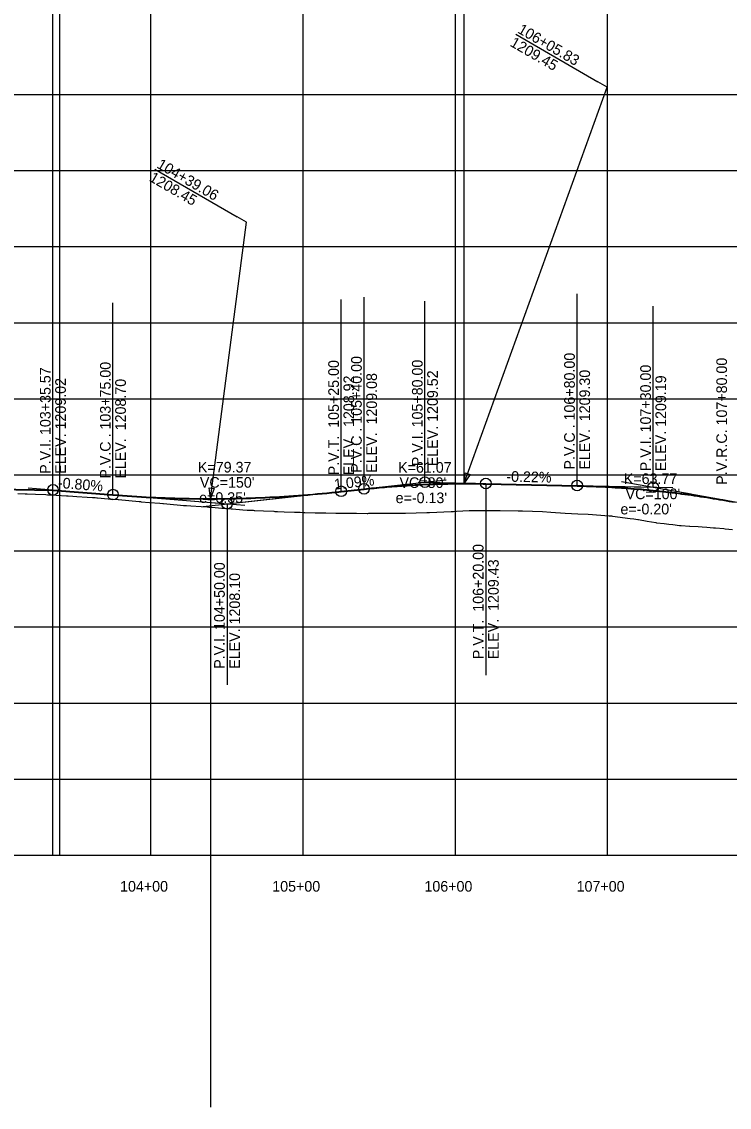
# Model space of a CAD drawing. Extents: x -70 to 701944, y -4 to 666871.
# Drawn here: x 677019 to 677484, y 655546 to 656259 of the extents above; entities that cross this region are included whole.
import ezdxf

# ---------------------------------------------------------------- set-up
doc = ezdxf.new("R2010")
doc.units = 0
for name, color, linetype in [('R_Axis', 7, 'Continuous'), ('R_Axis Annot', 7, 'Continuous'), ('R_Draft', 7, 'Continuous'), ('R_Exist Surface', 7, 'Continuous'), ('R_Grid', 7, 'Continuous'), ('R_No Plot', 7, 'Continuous'), ('R_Vert Alg', 7, 'Continuous'), ('R_Vert Alg Annot', 7, 'Continuous'), ('R_Water', 7, 'Continuous'), ('T_Notes', 7, 'Continuous')]:
    doc.layers.add(name, color=color, linetype=linetype)

msp = doc.modelspace()

# ---------------------------------------------------------------- linework, layer by layer
at = {"layer": 'R_Axis'}
msp.add_line((676203.82, 655711.26), (680703.82, 655711.26), dxfattribs=at)
at = {"layer": 'R_Draft'}
for p, q in [((677039.39, 655711.26), (677039.39, 656561.26)), ((677043.82, 655711.26), (677043.82, 656561.26)), ((677138.15, 655940.54), (677297.75, 655957.94)), ((677279.49, 655956.51), (677446.74, 655952.83)), ((677412.92, 655956.85), (677621.95, 655919.52)), ((677023.12, 655952.7), (677165.46, 655941.32))]:
    msp.add_line(p, q, dxfattribs=at)
at = {"layer": 'R_Exist Surface'}
msp.add_lwpolyline([(677016.28, 655949.02), (677021.13, 655948.86), (677022.49, 655948.82), (677027.93, 655948.57), (677034.74, 655948.26), (677035.8, 655948.21), (677037.4, 655948.1), (677041.55, 655947.9), (677048.36, 655947.54), (677049.42, 655947.49), (677052.4, 655947.25), (677055.16, 655947.09), (677061.97, 655946.69), (677065.45, 655946.47), (677067.25, 655946.34), (677068.2, 655946.25), (677068.78, 655946.2), (677075.59, 655945.59), (677082.16, 655944.99), (677082.39, 655944.97), (677089.2, 655944.35), (677096.01, 655943.72), (677096.39, 655943.69), (677096.9, 655943.63), (677097.42, 655943.59), (677102.82, 655943.14), (677109.62, 655942.56), (677111.68, 655942.38), (677111.94, 655942.38), (677116.43, 655941.98), (677123.24, 655941.35), (677125.24, 655941.16), (677126.66, 655941.08), (677127.07, 655941.06), (677130.05, 655940.87), (677136.85, 655940.41), (677140.71, 655940.14), (677141.58, 655940.12), (677141.8, 655940.11), (677143.66, 655939.99), (677143.81, 655939.98), (677150.47, 655939.42), (677156.59, 655938.89), (677157.28, 655938.84), (677164.08, 655938.31), (677166.97, 655938.08), (677170.89, 655937.94), (677171.67, 655937.91), (677172.1, 655937.89), (677177.7, 655937.63), (677184.51, 655937.29), (677185.31, 655937.25), (677186.68, 655937.2), (677186.95, 655937.18), (677191.31, 655937.02), (677198.12, 655936.75), (677200.48, 655936.66), (677201.68, 655936.64), (677201.75, 655936.64), (677203.7, 655936.59), (677204.93, 655936.56), (677211.73, 655936.39), (677216.57, 655936.26), (677218.54, 655936.22), (677218.63, 655936.22), (677225.35, 655936.11), (677231.34, 655936.01), (677232.16, 655936.02), (677232.95, 655936.03), (677238.96, 655936), (677245.77, 655935.95), (677246.24, 655935.95), (677246.88, 655935.98), (677252.58, 655936.03), (677259.39, 655936.08), (677259.39, 655936.08), (677270.56, 655936.15), (677270.99, 655936.16), (677285.03, 655936.54), (677286, 655936.57), (677286.88, 655936.58), (677301, 655937.14), (677302.52, 655937.2), (677304.63, 655937.37), (677312.87, 655937.75), (677315.99, 655937.87), (677322.32, 655937.89), (677330.99, 655937.91), (677333.36, 655937.85), (677345.09, 655937.58), (677345.1, 655937.58), (677345.96, 655937.56), (677346, 655937.56), (677347.87, 655937.49), (677361, 655937.05), (677366.49, 655936.69), (677375.99, 655936.05), (677384.4, 655935.72), (677391, 655935.42), (677404.93, 655934.4), (677406, 655934.34), (677406, 655934.34), (677406.51, 655934.27), (677407.05, 655934.18), (677418.66, 655932.64), (677421, 655932.33), (677423.68, 655931.9), (677424.26, 655931.8), (677429.86, 655930.85), (677435.46, 655929.89), (677436, 655929.79), (677441.06, 655929.19), (677444.15, 655928.83), (677446.66, 655928.54), (677451.01, 655928.05), (677452.26, 655927.95), (677457.77, 655927.49), (677457.86, 655927.49), (677463.46, 655927.21), (677466.03, 655927.07), (677469.06, 655926.81), (677473.4, 655926.42), (677474.66, 655926.32), (677480.26, 655925.9), (677481.04, 655925.84), (677485.86, 655925.41)], dxfattribs=at)
at = {"layer": 'R_Grid'}
for p, q in [((677103.82, 655711.26), (677103.82, 656561.26)), ((677203.82, 655711.26), (677203.82, 656561.26)), ((677303.82, 655711.26), (677303.82, 656561.26)), ((677403.82, 655711.26), (677403.82, 656561.26)), ((676203.82, 656211.26), (680703.82, 656211.26)), ((676203.82, 656161.26), (680703.82, 656161.26)), ((676203.82, 656111.26), (680703.82, 656111.26)), ((676203.82, 656061.26), (680703.82, 656061.26)), ((676203.82, 656011.26), (680703.82, 656011.26)), ((676203.82, 655961.26), (680703.82, 655961.26)), ((676203.82, 655911.26), (680703.82, 655911.26)), ((676203.82, 655861.26), (680703.82, 655861.26)), ((676203.82, 655811.26), (680703.82, 655811.26)), ((676203.82, 655761.26), (680703.82, 655761.26))]:
    msp.add_line(p, q, dxfattribs=at)
at = {"layer": 'R_No Plot'}
for p, q in [((677343.48, 656250.85), (677397.47, 656219.68)), ((677106.36, 656162.15), (677160.41, 656130.94))]:
    msp.add_line(p, q, dxfattribs=at)
for points in [[(677309.65, 655955.72), (677403.53, 656216.18), (677397.47, 656219.68)], [(677142.88, 655945.74), (677166.48, 656127.44), (677160.41, 656130.94)]]:
    msp.add_lwpolyline(points, dxfattribs=at)
for points in [[(677309.65, 655955.72), (677310.36, 655962.68), (677313.55, 655961.53)], [(677142.88, 655945.74), (677142.07, 655952.7), (677145.44, 655952.26)]]:
    msp.add_lwpolyline(points, close=True, dxfattribs=at)
at = {"layer": 'R_Vert Alg'}
for p, q in [((677243.82, 655952.09), (677243.82, 656078.09)), ((677383.82, 655954.25), (677383.82, 656080.25)), ((677039.39, 655951.44), (677039.39, 656070.44)), ((677078.82, 655948.28), (677078.82, 656074.28)), ((677228.82, 655950.46), (677228.82, 656076.46)), ((677283.82, 655956.45), (677283.82, 656075.45)), ((677433.82, 655953.15), (677433.82, 656072.15)), ((677263.82, 655954.27), (677283.82, 655956.45)), ((677283.82, 655956.45), (677303.82, 655956.01)), ((676939.62, 655953.03), (677039.39, 655951.44)), ((676939.62, 655953.03), (677039.39, 655951.44)), ((677039.39, 655951.44), (677078.82, 655948.28)), ((677039.39, 655951.44), (677078.82, 655948.28)), ((677228.82, 655950.46), (677243.82, 655952.09)), ((677228.82, 655950.46), (677243.82, 655952.09)), ((677323.82, 655955.57), (677383.82, 655954.25)), ((677323.82, 655955.57), (677323.82, 655829.57)), ((677323.82, 655955.57), (677383.82, 655954.25)), ((677408.82, 655953.7), (677433.82, 655953.15)), ((677433.82, 655953.15), (677458.82, 655948.68)), ((677116.32, 655945.28), (677153.82, 655942.28)), ((677153.82, 655942.28), (677191.32, 655946.37)), ((677153.82, 655942.28), (677153.82, 655823.28))]:
    msp.add_line(p, q, dxfattribs=at)
for points in [[(677078.82, 655948.28), (677081.94, 655948.04), (677085.07, 655947.81), (677088.19, 655947.59), (677091.32, 655947.38), (677094.44, 655947.19), (677097.57, 655947), (677100.69, 655946.83), (677103.82, 655946.68), (677106.94, 655946.53), (677110.07, 655946.4), (677113.19, 655946.28), (677116.32, 655946.17), (677119.44, 655946.07), (677122.57, 655945.99), (677125.69, 655945.92), (677128.82, 655945.86), (677131.94, 655945.81), (677135.07, 655945.78), (677138.19, 655945.75), (677141.32, 655945.74), (677144.44, 655945.75), (677147.57, 655945.76), (677150.69, 655945.79), (677156.94, 655945.88), (677160.07, 655945.94), (677163.19, 655946.02), (677166.32, 655946.11), (677169.44, 655946.21), (677172.57, 655946.32), (677175.69, 655946.45), (677178.82, 655946.58), (677181.94, 655946.73), (677185.07, 655946.89), (677188.19, 655947.07), (677191.32, 655947.26), (677194.44, 655947.46), (677197.57, 655947.67), (677200.69, 655947.89), (677203.82, 655948.13), (677206.94, 655948.37), (677210.07, 655948.64), (677213.19, 655948.91), (677216.32, 655949.19), (677219.44, 655949.49), (677222.57, 655949.8), (677225.69, 655950.12), (677228.82, 655950.46)], [(677078.82, 655948.28), (677081.94, 655948.04), (677085.07, 655947.81), (677088.19, 655947.59), (677091.32, 655947.38), (677094.44, 655947.19), (677097.57, 655947), (677100.69, 655946.83), (677103.82, 655946.68), (677106.94, 655946.53), (677110.07, 655946.4), (677113.19, 655946.28), (677116.32, 655946.17), (677119.44, 655946.07), (677122.57, 655945.99), (677125.69, 655945.92), (677128.82, 655945.86), (677131.94, 655945.81), (677135.07, 655945.78), (677138.19, 655945.75), (677141.32, 655945.74), (677144.44, 655945.75), (677147.57, 655945.76), (677150.69, 655945.79), (677156.94, 655945.88), (677160.07, 655945.94), (677163.19, 655946.02), (677166.32, 655946.11), (677169.44, 655946.21), (677172.57, 655946.32), (677175.69, 655946.45), (677178.82, 655946.58), (677181.94, 655946.73), (677185.07, 655946.89), (677188.19, 655947.07), (677191.32, 655947.26), (677194.44, 655947.46), (677197.57, 655947.67), (677200.69, 655947.89), (677203.82, 655948.13), (677206.94, 655948.37), (677210.07, 655948.64), (677213.19, 655948.91), (677216.32, 655949.19), (677219.44, 655949.49), (677222.57, 655949.8), (677225.69, 655950.12), (677228.82, 655950.46)], [(677243.82, 655952.09), (677245.49, 655952.27), (677247.15, 655952.45), (677248.82, 655952.62), (677250.49, 655952.78), (677252.15, 655952.94), (677253.82, 655953.1), (677255.49, 655953.25), (677257.15, 655953.4), (677258.82, 655953.54), (677260.49, 655953.68), (677262.15, 655953.82), (677263.82, 655953.95), (677265.49, 655954.07), (677267.15, 655954.19), (677268.82, 655954.31), (677270.49, 655954.42), (677272.15, 655954.52), (677273.82, 655954.63), (677275.49, 655954.72), (677277.15, 655954.82), (677278.82, 655954.9), (677280.49, 655954.99), (677282.15, 655955.07), (677285.49, 655955.21), (677287.15, 655955.28), (677288.82, 655955.34), (677290.49, 655955.4), (677292.15, 655955.45), (677293.82, 655955.5), (677295.49, 655955.54), (677297.15, 655955.58), (677298.82, 655955.61), (677300.49, 655955.64), (677302.15, 655955.67), (677303.82, 655955.69), (677305.49, 655955.7), (677307.15, 655955.71), (677308.82, 655955.72), (677310.49, 655955.72), (677312.15, 655955.72), (677313.82, 655955.71), (677315.49, 655955.7), (677317.15, 655955.68), (677318.82, 655955.66), (677320.49, 655955.64), (677322.15, 655955.61), (677323.82, 655955.57)], [(677243.82, 655952.09), (677245.49, 655952.27), (677247.15, 655952.45), (677248.82, 655952.62), (677250.49, 655952.78), (677252.15, 655952.94), (677253.82, 655953.1), (677255.49, 655953.25), (677257.15, 655953.4), (677258.82, 655953.54), (677260.49, 655953.68), (677262.15, 655953.82), (677263.82, 655953.95), (677265.49, 655954.07), (677267.15, 655954.19), (677268.82, 655954.31), (677270.49, 655954.42), (677272.15, 655954.52), (677273.82, 655954.63), (677275.49, 655954.72), (677277.15, 655954.82), (677278.82, 655954.9), (677280.49, 655954.99), (677282.15, 655955.07), (677285.49, 655955.21), (677287.15, 655955.28), (677288.82, 655955.34), (677290.49, 655955.4), (677292.15, 655955.45), (677293.82, 655955.5), (677295.49, 655955.54), (677297.15, 655955.58), (677298.82, 655955.61), (677300.49, 655955.64), (677302.15, 655955.67), (677303.82, 655955.69), (677305.49, 655955.7), (677307.15, 655955.71), (677308.82, 655955.72), (677310.49, 655955.72), (677312.15, 655955.72), (677313.82, 655955.71), (677315.49, 655955.7), (677317.15, 655955.68), (677318.82, 655955.66), (677320.49, 655955.64), (677322.15, 655955.61), (677323.82, 655955.57)], [(677383.82, 655954.25), (677385.9, 655954.2), (677387.99, 655954.15), (677390.07, 655954.08), (677392.15, 655954.01), (677394.24, 655953.94), (677396.32, 655953.86), (677398.4, 655953.76), (677400.49, 655953.67), (677402.57, 655953.56), (677404.65, 655953.45), (677406.74, 655953.34), (677408.82, 655953.21), (677410.9, 655953.08), (677412.99, 655952.94), (677415.07, 655952.8), (677417.15, 655952.65), (677419.24, 655952.49), (677421.32, 655952.32), (677423.4, 655952.15), (677425.49, 655951.97), (677427.57, 655951.79), (677429.65, 655951.6), (677431.74, 655951.4), (677435.9, 655950.98), (677437.99, 655950.76), (677440.07, 655950.53), (677442.15, 655950.3), (677444.24, 655950.06), (677446.32, 655949.81), (677448.4, 655949.56), (677450.49, 655949.3), (677452.57, 655949.03), (677454.65, 655948.76), (677456.74, 655948.47), (677458.82, 655948.19), (677460.9, 655947.89), (677462.99, 655947.59), (677465.07, 655947.28), (677467.15, 655946.97), (677469.24, 655946.65), (677471.32, 655946.32), (677473.4, 655945.98), (677475.49, 655945.64), (677477.57, 655945.29), (677479.65, 655944.93), (677481.74, 655944.57), (677483.82, 655944.2)], [(677383.82, 655954.25), (677385.9, 655954.2), (677387.99, 655954.15), (677390.07, 655954.08), (677392.15, 655954.01), (677394.24, 655953.94), (677396.32, 655953.86), (677398.4, 655953.77), (677400.49, 655953.67), (677402.57, 655953.56), (677404.65, 655953.45), (677406.74, 655953.34), (677408.82, 655953.21), (677410.9, 655953.08), (677412.99, 655952.94), (677415.07, 655952.8), (677417.15, 655952.65), (677419.24, 655952.49), (677421.32, 655952.33), (677423.4, 655952.15), (677425.49, 655951.97), (677427.57, 655951.79), (677429.65, 655951.6), (677431.74, 655951.4), (677435.9, 655950.98), (677437.99, 655950.76), (677440.07, 655950.53), (677442.15, 655950.3), (677444.24, 655950.06), (677446.32, 655949.81), (677448.4, 655949.56), (677450.49, 655949.3), (677452.57, 655949.03), (677454.65, 655948.76), (677456.74, 655948.48), (677458.82, 655948.19), (677460.9, 655947.9), (677462.99, 655947.6), (677465.07, 655947.29), (677467.15, 655946.97), (677469.24, 655946.65), (677471.32, 655946.32), (677473.4, 655945.99), (677475.49, 655945.65), (677477.57, 655945.3), (677479.65, 655944.94), (677481.74, 655944.58), (677483.82, 655944.21)]]:
    msp.add_lwpolyline(points, dxfattribs=at)
for centre in [(677283.82, 655956.45), (677323.82, 655955.57), (677383.82, 655954.25), (677433.82, 655953.15), (677039.39, 655951.44), (677078.82, 655948.28), (677228.82, 655950.46), (677243.82, 655952.09), (677153.82, 655942.28)]:
    msp.add_circle(centre, 3.5, dxfattribs=at)
at = {"layer": 'R_Water'}
for p, q in [((677309.65, 655955.72), (677309.65, 656797.89)), ((677142.88, 655945.74), (677142.88, 655545.51))]:
    msp.add_line(p, q, dxfattribs=at)
at = {"layer": 'T_Notes'}
for p, q in [((676939.62, 655952.63), (677039.38, 655951.04)), ((677039.36, 655951.04), (677078.79, 655947.88)), ((677228.86, 655950.06), (677243.86, 655951.7)), ((677323.81, 655955.17), (677383.81, 655953.85))]:
    msp.add_line(p, q, dxfattribs=at)
for points in [[(677078.79, 655947.88), (677081.91, 655947.64), (677085.04, 655947.41), (677088.17, 655947.19), (677091.29, 655946.98), (677094.42, 655946.79), (677097.55, 655946.6), (677100.67, 655946.43), (677103.8, 655946.28), (677106.93, 655946.13), (677110.05, 655946), (677113.18, 655945.88), (677116.31, 655945.77), (677119.43, 655945.67), (677122.56, 655945.59), (677125.69, 655945.52), (677128.81, 655945.46), (677131.94, 655945.41), (677135.07, 655945.38), (677138.19, 655945.35), (677141.32, 655945.34), (677144.45, 655945.35), (677147.57, 655945.36), (677150.7, 655945.39), (677156.95, 655945.48), (677160.08, 655945.54), (677163.21, 655945.62), (677166.33, 655945.71), (677169.46, 655945.81), (677172.59, 655945.92), (677175.71, 655946.05), (677178.84, 655946.18), (677181.96, 655946.33), (677185.09, 655946.5), (677188.22, 655946.67), (677191.34, 655946.86), (677194.47, 655947.06), (677197.6, 655947.27), (677200.72, 655947.49), (677203.85, 655947.73), (677206.98, 655947.98), (677210.1, 655948.24), (677213.23, 655948.51), (677216.36, 655948.8), (677219.48, 655949.09), (677222.61, 655949.4), (677225.74, 655949.73), (677228.86, 655950.06)], [(677243.86, 655951.7), (677245.53, 655951.87), (677247.19, 655952.05), (677248.86, 655952.22), (677250.53, 655952.38), (677252.19, 655952.55), (677253.86, 655952.7), (677255.52, 655952.85), (677257.19, 655953), (677258.85, 655953.14), (677260.52, 655953.28), (677262.18, 655953.42), (677263.85, 655953.55), (677265.52, 655953.67), (677267.18, 655953.79), (677268.85, 655953.91), (677270.51, 655954.02), (677272.18, 655954.12), (677273.84, 655954.23), (677275.51, 655954.32), (677277.17, 655954.42), (677278.84, 655954.51), (677280.51, 655954.59), (677282.17, 655954.67), (677285.5, 655954.81), (677287.17, 655954.88), (677288.83, 655954.94), (677290.5, 655955), (677292.17, 655955.05), (677293.83, 655955.1), (677295.5, 655955.14), (677297.16, 655955.18), (677298.83, 655955.21), (677300.49, 655955.24), (677302.16, 655955.27), (677303.82, 655955.29), (677305.49, 655955.3), (677307.16, 655955.31), (677308.82, 655955.32), (677310.49, 655955.32), (677312.15, 655955.32), (677313.82, 655955.31), (677315.48, 655955.3), (677317.15, 655955.28), (677318.81, 655955.26), (677320.48, 655955.24), (677322.15, 655955.21), (677323.81, 655955.17)], [(677383.81, 655953.85), (677385.89, 655953.8), (677387.98, 655953.75), (677390.06, 655953.68), (677392.14, 655953.62), (677394.22, 655953.54), (677396.3, 655953.46), (677398.39, 655953.37), (677400.47, 655953.27), (677402.55, 655953.17), (677404.63, 655953.05), (677406.71, 655952.94), (677408.8, 655952.81), (677410.88, 655952.68), (677412.96, 655952.54), (677415.04, 655952.4), (677417.12, 655952.25), (677419.21, 655952.09), (677421.29, 655951.93), (677423.37, 655951.75), (677425.45, 655951.58), (677427.53, 655951.39), (677429.62, 655951.2), (677431.7, 655951), (677435.86, 655950.58), (677437.94, 655950.36), (677440.03, 655950.14), (677442.11, 655949.9), (677444.19, 655949.66), (677446.27, 655949.42), (677448.35, 655949.16), (677450.44, 655948.9), (677452.52, 655948.64), (677454.6, 655948.36), (677456.68, 655948.08), (677458.76, 655947.8), (677460.85, 655947.5), (677462.93, 655947.2), (677465.01, 655946.89), (677467.09, 655946.58), (677469.17, 655946.26), (677471.26, 655945.93), (677473.34, 655945.59), (677475.42, 655945.25), (677477.5, 655944.9), (677479.59, 655944.55), (677481.67, 655944.19), (677483.75, 655943.82)], [(677483.75, 655943.82), (677487.29, 655943.19)]]:
    msp.add_lwpolyline(points, dxfattribs=at)

# ---------------------------------------------------------------- texts
at = {"layer": 'R_Axis Annot'}
for s, p in [('104+00', (677083.51, 655687.26)), ('105+00', (677183.51, 655687.26)), ('106+00', (677283.51, 655687.26)), ('107+00', (677383.51, 655687.26))]:
    msp.add_text(s, height=7, dxfattribs=at).set_placement(p)
at = {"layer": 'R_No Plot'}
for s, p in [('106+05.83', (677344.23, 656252.15)), ('1209.45', (677339.23, 656243.49)), ('104+39.06', (677107.11, 656163.45)), ('1208.45', (677102.11, 656154.79))]:
    msp.add_text(s, height=7, rotation=330, dxfattribs=at).set_placement(p)
at = {"layer": 'R_Vert Alg'}
for p in [(677283.78, 655956.4), (677039.35, 655951.39), (677228.78, 655950.41), (677243.78, 655952.04), (677323.78, 655955.52), (677383.78, 655954.2), (677433.78, 655953.1), (677078.78, 655948.23), (677153.78, 655942.23), (677483.78, 655944.15)]:
    msp.add_text('+', height=0.1, dxfattribs=at).set_placement(p)
at = {"layer": 'R_Vert Alg Annot'}
for s, rotation, p in [('P.V.C . 103+75.00', 90, (677077.32, 655958.78)), ('P.V.T.  105+25.00', 90, (677227.32, 655960.96)), ('P.V.C . 105+40.00', 90, (677242.32, 655962.59)), ('P.V.I. 105+80.00', 90, (677282.32, 655966.95)), ('P.V.C . 106+80.00', 90, (677382.32, 655964.75)), ('P.V.R.C. 107+80.00', 90, (677482.32, 655954.71)), ('P.V.I. 103+35.57', 90, (677037.89, 655961.94)), ('ELEV.  1209.08', 90, (677252.32, 655962.59)), ('ELEV. 1209.52', 90, (677292.32, 655966.95)), ('ELEV.  1209.30', 90, (677392.32, 655964.75)), ('P.V.I. 107+30.00', 90, (677432.32, 655963.65)), ('ELEV. 1209.02', 90, (677047.89, 655961.94)), ('ELEV.  1208.70', 90, (677087.32, 655958.78)), ('ELEV.  1208.92', 90, (677237.32, 655960.96)), ('ELEV. 1209.19', 90, (677442.32, 655963.65)), ('-0.22%', 358.7397, (677337.29, 655956.78)), ('-0.80%', 355.42608, (677042.44, 655952.7)), ('1.09%', 6.22068, (677224.51, 655951.5)), ('P.V.T.  106+20.00', 90, (677322.32, 655840.07)), ('P.V.I. 104+50.00', 90, (677152.32, 655833.78)), ('ELEV.  1209.43', 90, (677332.32, 655840.07)), ('ELEV. 1208.10', 90, (677162.32, 655833.78))]:
    msp.add_text(s, height=7, rotation=rotation, dxfattribs=at).set_placement(p)
for s, p in [('K=79.37', (677134.69, 655962.8)), ('K=61.07', (677266.24, 655962.64)), ("VC=150'", (677135.96, 655952.8)), ("VC=80'", (677267.12, 655952.64)), ('K=63.77', (677414.53, 655955.26)), ("e=0.35'", (677135.47, 655942.8)), ("e=-0.13'", (677264.58, 655942.64)), ("VC=100'", (677415.69, 655945.26)), ("e=-0.20'", (677412.32, 655935.26))]:
    msp.add_text(s, height=7, dxfattribs=at).set_placement(p)

doc.saveas('drawing.dxf')
